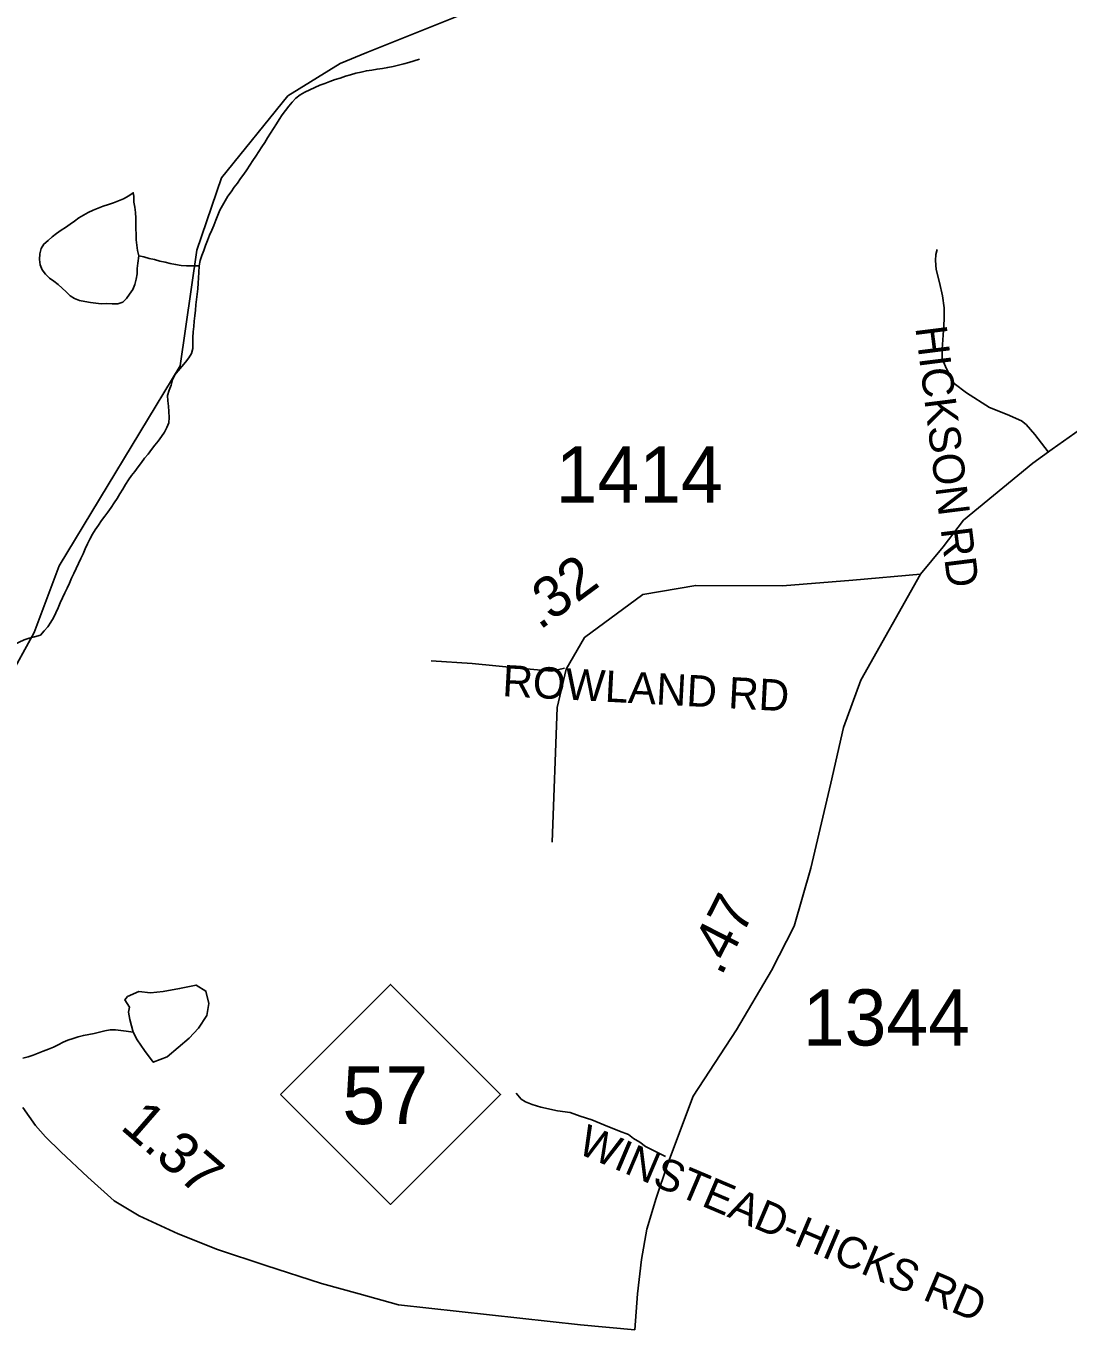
# Model space of a CAD drawing. Extents: x 1950930 to 2061844, y 904556 to 1017002.
# Drawn here: x 1990402 to 1993555, y 963751 to 967681 of the extents above; entities that cross this region are included whole.
import ezdxf

# ---------------------------------------------------------------- set-up
doc = ezdxf.new("R2010")
doc.units = 0
for name, color, linetype in [('Exist Hydrographic Creek Single Shore', 7, 'Continuous'), ('Exist Hydrographic Misc Water Feature', 7, 'Continuous'), ('Exist Road Non-System Type 51', 7, 'Continuous'), ('Exist Road Non-System Type 51 Label', 7, 'Continuous'), ('Exist Road Primary NC Attributed', 7, 'Continuous'), ('Exist Road Primary NC Mileage Hundredths English Label', 7, 'Continuous'), ('Exist Road Primary NC Shield CELL', 7, 'Continuous'), ('Exist Road Primary NC Shield Number Label', 7, 'Continuous'), ('Exist Road Primary US Structure Standard Bridge CELL', 7, 'Continuous'), ('Exist Road Secondary Type 51 Attributed', 7, 'Continuous'), ('Exist Road Secondary Type 51 Number Label', 7, 'Continuous')]:
    doc.layers.add(name, color=color, linetype=linetype)

msp = doc.modelspace()

# ---------------------------------------------------------------- linework, layer by layer
at = {"layer": 'Exist Hydrographic Creek Single Shore'}
for points in [[(1991433.5, 967600), (1991710.5, 967711.1), (1991852.4, 967842.7), (1992186.4, 968393.8), (1992578.5, 968835.3), (1992778.4, 968969), (1992936.5, 969159.3), (1993086.4, 969235.1), (1993220.5, 969386.5), (1993354.4, 969767.7), (1993412.4, 969858.5), (1993520.5, 969925.1), (1993678.6, 969911.4)], [(1990186.4, 965408.4), (1990426.5, 965844), (1990501.5, 966045.9), (1990868.4, 966652.1), (1990918.4, 967002.2), (1990993.4, 967220.5), (1991194.4, 967469.1), (1991352.5, 967567.5), (1991433.5, 967600)]]:
    msp.add_lwpolyline(points, dxfattribs=at)
at = {"layer": 'Exist Hydrographic Misc Water Feature'}
for points in [[(1990925.5, 966954), (1990928.2, 966970.4), (1990933.5, 966985.8), (1990939.5, 967000.5), (1990945.2, 967015.9), (1990951.2, 967031.5), (1990957.1, 967046.8), (1990963.5, 967062.3), (1990969.6, 967077), (1990975.8, 967092.5), (1990982.1, 967107.9), (1990988.7, 967122.5), (1990996.1, 967137.1), (1991003.9, 967151.7), (1991012.9, 967165.5), (1991022.1, 967178.4), (1991031.7, 967192.2), (1991041.6, 967205.1), (1991051.2, 967218.9), (1991060.7, 967231.8), (1991069.7, 967245.5), (1991078.7, 967259.3), (1991087.7, 967273), (1991096.9, 967286.9), (1991106, 967300.6), (1991115.2, 967314.3), (1991124, 967328.1), (1991132.8, 967341.9), (1991141.6, 967355.7), (1991150.3, 967370.2), (1991159.3, 967384), (1991168.1, 967397.8), (1991177.3, 967411.5), (1991186.8, 967424.5), (1991196.6, 967437.4), (1991206.9, 967450.3), (1991218.1, 967461.6), (1991231.3, 967471.9), (1991245.6, 967480.7), (1991260.4, 967487.7), (1991275.5, 967494.8), (1991290.7, 967501), (1991305.9, 967506.5), (1991321.3, 967512.7), (1991336.9, 967518.2), (1991352.4, 967522.8), (1991368.2, 967528.2), (1991384, 967532.7), (1991399.8, 967537.3), (1991415.6, 967541.1), (1991431.6, 967544.9), (1991448, 967547.1), (1991464.2, 967550), (1991480.4, 967552.1), (1991496.6, 967555.1), (1991512.8, 967558), (1991528.6, 967561.7), (1991544.8, 967565.5), (1991560.6, 967570.1), (1991576.6, 967574.8), (1991592.1, 967580.1)], [(1990742.6, 966984.8), (1990739.3, 967001.3), (1990736.7, 967017), (1990735.4, 967033.4), (1990734.6, 967049.8), (1990734.2, 967066.2), (1990733.8, 967082.6), (1990734, 967099.1), (1990733.4, 967115.5), (1990731.1, 967131.9), (1990728.3, 967147.6), (1990727.9, 967165.7), (1990726.2, 967175.5), (1990712.5, 967166.8), (1990696.9, 967157.3), (1990681.7, 967151), (1990666.3, 967145.6), (1990650.8, 967140.1), (1990635.2, 967134.7), (1990620, 967129.4), (1990604.6, 967123.1), (1990589.9, 967116), (1990575.5, 967108.2), (1990561.8, 967099.3), (1990548.2, 967089.8), (1990534.9, 967080.3), (1990521.4, 967070.6), (1990507.8, 967061.9), (1990493.9, 967052.4), (1990481, 967042.7), (1990468.3, 967031.6), (1990456, 967020.4), (1990447.3, 967006.6), (1990443.2, 966991.1), (1990442.6, 966973.8), (1990444.5, 966957.3), (1990450.2, 966942.5), (1990460.7, 966929.1), (1990472.6, 966917.5), (1990485.9, 966908.1), (1990499.2, 966898), (1990511.5, 966887.1), (1990523, 966875.3), (1990535.1, 966863.6), (1990548.8, 966855.9), (1990563.8, 966849.9), (1990580, 966846.3), (1990596.4, 966843.4), (1990612.8, 966841.5), (1990629.2, 966839.5), (1990645.6, 966840), (1990662.2, 966839.6), (1990679.7, 966839.3), (1990694.2, 966843.9), (1990705.5, 966855.1), (1990715.1, 966869), (1990724.6, 966882.7), (1990730.9, 966898.1), (1990735.4, 966913.6), (1990737.9, 966930), (1990738.3, 966946.4), (1990740.2, 966962.8), (1990742.6, 966984.8)], [(1990742.6, 966984.8), (1990758.6, 966981.2), (1990774.4, 966976.8), (1990790.4, 966973.1), (1990806.4, 966968.8), (1990822.4, 966965.1), (1990838.4, 966961.5), (1990854.4, 966958.8), (1990870.8, 966955.9), (1990887, 966954.8), (1990903.4, 966954.5), (1990925.5, 966954)], [(1990445.9, 965836.5), (1990456.6, 965849.5), (1990467.2, 965861.5), (1990476.9, 965875.3), (1990484.7, 965889.1), (1990491.6, 965903.7), (1990498.6, 965919.2), (1990505.4, 965933.8), (1990512.1, 965949.3), (1990519.1, 965963.9), (1990525.9, 965978.5), (1990532.8, 965993.2), (1990539.8, 966008.6), (1990546.6, 966023.2), (1990553.6, 966037.8), (1990560.7, 966053.3), (1990567.5, 966067.9), (1990574.3, 966082.5), (1990580.8, 966098), (1990587.6, 966112.6), (1990595, 966127.2), (1990602.8, 966141.9), (1990611.4, 966155.6), (1990620.6, 966169.3), (1990630.2, 966183.1), (1990639.9, 966196), (1990649.7, 966209), (1990659.4, 966222.7), (1990668.6, 966236.5), (1990677.4, 966250.2), (1990685.8, 966264.1), (1990694.2, 966277.8), (1990702.8, 966292.4), (1990711.7, 966306.2), (1990721.1, 966319.1), (1990731.1, 966331.9), (1990741, 966345.7), (1990751, 966358.7), (1990760.7, 966371.6), (1990770.9, 966384.4), (1990781.4, 966398.3), (1990791.8, 966411.2), (1990801.9, 966424), (1990811.5, 966437.7), (1990820.3, 966450.8), (1990828.1, 966465.3), (1990834.1, 966479.2), (1990835.1, 966495.6), (1990833.7, 966512.9), (1990832.6, 966529.3), (1990831, 966545.7), (1990830, 966562.2), (1990834.9, 966577.6), (1990841.2, 966593.1), (1990845.1, 966609.4), (1990852.3, 966624), (1990862.2, 966636.9), (1990873, 966649.9), (1990884.1, 966662.7), (1990894.1, 966675.7), (1990902.1, 966689.4), (1990906.5, 966704.2), (1990906.7, 966721.3), (1990906, 966737.8), (1990907.5, 966754.1), (1990909.1, 966770.5), (1990910.6, 966786.9), (1990912.2, 966803.2), (1990914.2, 966819.7), (1990915.9, 966836.1), (1990917.9, 966852.5), (1990919.8, 966868.8), (1990921.2, 966885.2), (1990922.4, 966901.6), (1990923.5, 966918), (1990924.3, 966934.3), (1990925.5, 966954)], [(1990366.1, 965807.9), (1990380.9, 965815), (1990395.9, 965822), (1990411.3, 965827.4), (1990427.2, 965831.2), (1990445.9, 965836.5)], [(1990726, 964634.5), (1990715.5, 964672.4), (1990711.4, 964694.7), (1990715.1, 964710.3), (1990701, 964732.6), (1990708.8, 964742.4), (1990742.6, 964757.2), (1990778.7, 964753.2), (1990816.4, 964757.3), (1990866.5, 964766.2), (1990916.3, 964776.6), (1990946.2, 964758.8), (1990954.8, 964720.8), (1990949.1, 964684.9), (1990923.5, 964646.8), (1990895.8, 964616.3), (1990828.5, 964559.4), (1990786.9, 964543), (1990760.5, 964578.8), (1990738.1, 964610.5), (1990726, 964634.5)], [(1990391.8, 964555.3), (1990407.8, 964559.9), (1990423.1, 964564.5), (1990438.7, 964570.7), (1990453.9, 964576.2), (1990469.3, 964582.4), (1990484.5, 964588.7), (1990499, 964595.8), (1990513.6, 964603.7), (1990528.5, 964609.9), (1990544.1, 964615.3), (1990559.7, 964620), (1990575.5, 964624.5), (1990591.5, 964627.4), (1990607.9, 964630.4), (1990623.9, 964634.2), (1990640.1, 964637.9), (1990656.1, 964641), (1990672.3, 964641.4), (1990688.7, 964639.4), (1990704.9, 964637.4), (1990726, 964634.5)]]:
    msp.add_lwpolyline(points, dxfattribs=at)
at = {"layer": 'Exist Road Non-System Type 51'}
for points in [[(1993494.6, 966391.1), (1993454.9, 966443.8), (1993428, 966473.9), (1993414.1, 966485), (1993370.5, 966504.1), (1993317.8, 966525.7), (1993247.4, 966570.2), (1993210, 966598.1), (1993186, 966645), (1993174.5, 966673.8), (1993174.5, 966702.5), (1993177.4, 966744.7), (1993180.2, 966791.6), (1993179.8, 966827.6), (1993175, 966864), (1993166.4, 966904.2), (1993155.9, 966943.5), (1993153.9, 966970.4), (1993154.9, 966988.6), (1993158.8, 967003.9)], [(1992031.6, 965736.6), (1991992.5, 965727.4), (1991894.8, 965736.2), (1991752.2, 965750.6), (1991627.5, 965758.1)], [(1992336.8, 964257.8), (1992275.9, 964287.6), (1992258.9, 964300.8), (1992240.4, 964312.5), (1992225, 964324.7), (1992197.9, 964334.8), (1992150, 964353.4), (1992113.9, 964368.3), (1992078.8, 964379.5), (1992047.9, 964391.2), (1992009.6, 964396.5), (1991960.1, 964407.2), (1991933, 964415.1), (1991913.2, 964423.1), (1991900.5, 964431.6), (1991884.6, 964449.7)]]:
    msp.add_lwpolyline(points, dxfattribs=at)
at = {"layer": 'Exist Road Primary NC Attributed'}
msp.add_lwpolyline([(1992244.3, 963732.7), (1992080.1, 963748.5), (1991529.2, 963808.8), (1991410.1, 963841.9), (1991295.5, 963873), (1991127.6, 963927.3), (1990981.2, 963976.1), (1990862.4, 964024), (1990743.6, 964078.1), (1990668.2, 964123.5), (1990588.5, 964194.7), (1990507.5, 964272.3), (1990460.9, 964317.5), (1990430.4, 964351.9), (1990391.9, 964406)], dxfattribs=at)
at = {"layer": 'Exist Road Primary NC Shield CELL'}
msp.add_lwpolyline([(1991171.7, 964445.6), (1991504.7, 964778.6), (1991837.7, 964445.6), (1991504.7, 964112.6)], close=True, dxfattribs=at)
at = {"layer": 'Exist Road Secondary Type 51 Attributed'}
for points in [[(1993108.8, 966020.9), (1993177.1, 966103.9), (1993238.8, 966184.2), (1993448.3, 966356.8), (1993507.5, 966398.9), (1993695.7, 966532.6), (1993924.2, 966696.2), (1994192.7, 966889.7), (1994324.9, 966983.4), (1994423.1, 967077.2), (1994515.1, 967127.1), (1994573.4, 967194.5), (1994600.4, 967220.7), (1994702.7, 967360.1), (1994793.7, 967556.3), (1994838.5, 967818.2)], [(1993108.8, 966020.9), (1992903.6, 966002.3), (1992690.6, 965985.3), (1992428.3, 965986.9), (1992267.8, 965959.1), (1992091.8, 965829.3), (1992036.2, 965733.6), (1992009.2, 965616.9), (1991993.8, 965209.2)], [(1992244.3, 963732.7), (1992251.9, 963842), (1992264.3, 963945.8), (1992280.4, 964037.9), (1992308.6, 964131.7), (1992342.9, 964233.6), (1992420.7, 964440.2), (1992551.8, 964641), (1992658.1, 964820.9), (1992726.3, 964954.7), (1992776.8, 965130.6), (1992837.4, 965388.4), (1992875.6, 965556.3), (1992928, 965700.2), (1993108.8, 966020.9)]]:
    msp.add_lwpolyline(points, dxfattribs=at)

# ---------------------------------------------------------------- texts
at = {"layer": 'Exist Road Non-System Type 51 Label'}
for s, rotation, p in [('  HICKSON RD', 277.1524, (1993084, 966837.5)), ('  ROWLAND RD', 356.9431, (1991771.2, 965655.3)), ('  WINSTEAD-HICKS RD', 337.0151, (1992000.7, 964297.2))]:
    msp.add_text(s, height=95, rotation=rotation, dxfattribs=at).set_placement(p)
at = {"layer": 'Exist Road Primary NC Mileage Hundredths English Label'}
msp.add_text('1.37', height=125, rotation=319.0075, dxfattribs=at).set_placement((1990683.5, 964343.5))
at = {"layer": 'Exist Road Primary NC Shield Number Label'}
msp.add_text('57', height=175, dxfattribs=at).set_placement((1991358.8, 964355.9))
at = {"layer": 'Exist Road Primary US Structure Standard Bridge CELL'}
for s, rotation, p in [('.32', 36.4079, (1991956.1, 965849.6)), ('.47', 63.0001, (1992505.7, 964801.2))]:
    msp.add_text(s, height=125, rotation=rotation, dxfattribs=at).set_placement(p)
at = {"layer": 'Exist Road Secondary Type 51 Number Label'}
for s, p in [('1414', (1992004.5, 966237.7)), ('1344', (1992752.5, 964593.8))]:
    msp.add_text(s, height=170, dxfattribs=at).set_placement(p)

doc.saveas('drawing.dxf')
